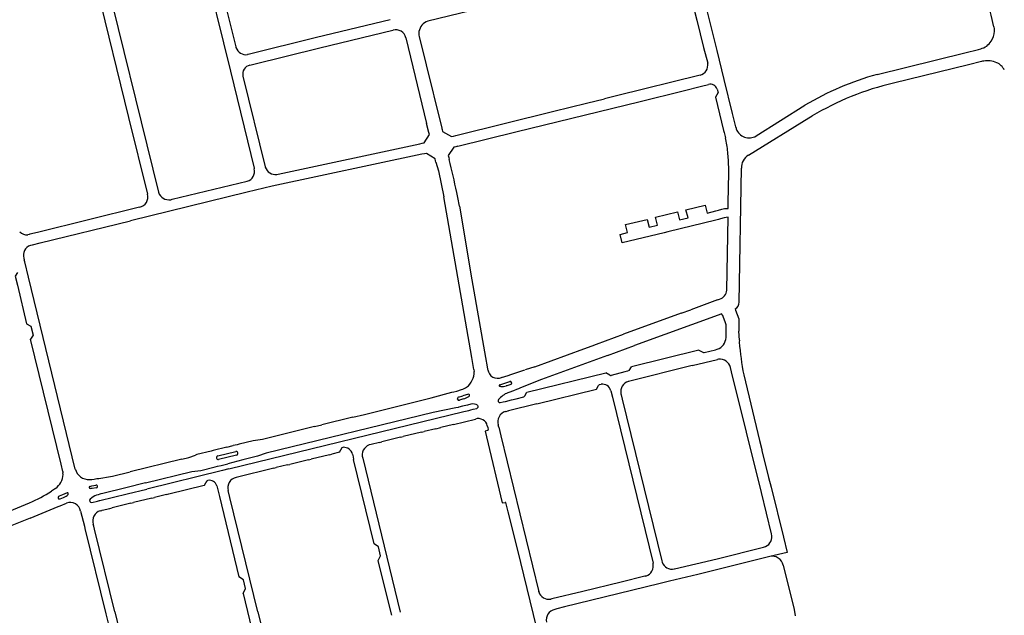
# Model space of a CAD drawing. Extents: x 148869 to 161638, y 453607 to 469810.
# Tile 997 of 1056: x 159144.27 to 159149.74, y 459856.59 to 459859.9. Entities that reach past the tile are written whole.
import ezdxf

# ---------------------------------------------------------------- set-up
doc = ezdxf.new("R2010")
doc.units = 0
doc.layers.add('LKI_V01_KANTRIJWEG', color=252, linetype='CONTINUOUS')

msp = doc.modelspace()

# ---------------------------------------------------------------- linework, layer by layer
at = {"layer": 'LKI_V01_KANTRIJWEG'}
for p, q in [((159145.3431, 459860.2631), (159145.4697, 459859.7467)), ((159145.3431, 459860.2631), (159145.4697, 459859.7467)), ((159148.0165, 459859.9438), (159148.0289, 459859.8943)), ((159148.0165, 459859.9438), (159148.0289, 459859.8943)), ((159146.3412, 459859.8392), (159146.3432, 459859.8397)), ((159146.3412, 459859.8392), (159146.3432, 459859.8397)), ((159149.6784, 459859.8571), (159149.6804, 459859.846)), ((159149.6784, 459859.8571), (159149.6804, 459859.846)), ((159149.6804, 459859.846), (159149.6806, 459859.8332)), ((159149.6804, 459859.846), (159149.6806, 459859.8332)), ((159146.4141, 459859.7965), (159146.5293, 459859.3206)), ((159146.4141, 459859.7965), (159146.5293, 459859.3206)), ((159146.4879, 459859.8031), (159146.5657, 459859.4883)), ((159146.4879, 459859.8031), (159146.5657, 459859.4883)), ((159145.4697, 459859.7467), (159145.4709, 459859.7419)), ((159145.4697, 459859.7467), (159145.4709, 459859.7419)), ((159145.5396, 459859.7044), (159145.5348, 459859.7032)), ((159145.5396, 459859.7044), (159145.5348, 459859.7032)), ((159149.5934, 459859.7324), (159149.605, 459859.7356)), ((159149.5934, 459859.7324), (159149.605, 459859.7356)), ((159145.5475, 459859.6449), (159145.5625, 459859.6485)), ((159145.5475, 459859.6449), (159145.5625, 459859.6485)), ((159145.5099, 459859.583), (159145.6335, 459859.08)), ((159145.5099, 459859.583), (159145.6335, 459859.08)), ((159148.0477, 459859.5883), (159147.5836, 459859.4741)), ((159148.0477, 459859.5883), (159147.5836, 459859.4741)), ((159148.0547, 459859.5272), (159148.0936, 459859.5378)), ((159148.0547, 459859.5272), (159148.0936, 459859.5378)), ((159146.5657, 459859.4883), (159146.5694, 459859.4735)), ((159146.5657, 459859.4883), (159146.5694, 459859.4735)), ((159148.1478, 459859.4921), (159148.1337, 459859.4676)), ((159148.1478, 459859.4921), (159148.1337, 459859.4676)), ((159148.1422, 459859.5116), (159148.1478, 459859.4921)), ((159148.1422, 459859.5116), (159148.1478, 459859.4921)), ((159146.5694, 459859.4735), (159146.6137, 459859.2941)), ((159146.5694, 459859.4735), (159146.6137, 459859.2941)), ((159147.5836, 459859.4741), (159147.5171, 459859.4576)), ((159147.5836, 459859.4741), (159147.5171, 459859.4576)), ((159148.1337, 459859.4676), (159148.1782, 459859.2819)), ((159148.1337, 459859.4676), (159148.1782, 459859.2819)), ((159148.3579, 459859.2514), (159148.6292, 459859.4216)), ((159148.3579, 459859.2514), (159148.6292, 459859.4216)), ((159146.5423, 459859.2704), (159146.5293, 459859.3206)), ((159146.5423, 459859.2704), (159146.5293, 459859.3206)), ((159146.5452, 459859.2592), (159146.5423, 459859.2704)), ((159146.5452, 459859.2592), (159146.5423, 459859.2704)), ((159146.6137, 459859.2941), (159146.6142, 459859.2922)), ((159146.6137, 459859.2941), (159146.6142, 459859.2922)), ((159146.6142, 459859.2922), (159146.6153, 459859.288)), ((159146.6142, 459859.2922), (159146.6153, 459859.288)), ((159146.6153, 459859.288), (159146.618, 459859.277)), ((159146.6153, 459859.288), (159146.618, 459859.277)), ((159146.618, 459859.277), (159146.6671, 459859.248)), ((159146.618, 459859.277), (159146.6671, 459859.248)), ((159148.1782, 459859.2819), (159148.181, 459859.2702)), ((159148.1782, 459859.2819), (159148.181, 459859.2702)), ((159148.181, 459859.2702), (159148.1878, 459859.2419)), ((159148.181, 459859.2702), (159148.1878, 459859.2419)), ((159148.2455, 459859.3), (159148.245, 459859.302)), ((159148.2455, 459859.3), (159148.245, 459859.302)), ((159145.7046, 459859.0398), (159146.4923, 459859.2082)), ((159145.7046, 459859.0398), (159146.4923, 459859.2082)), ((159146.4923, 459859.2082), (159146.5052, 459859.2115)), ((159146.4923, 459859.2082), (159146.5052, 459859.2115)), ((159146.5052, 459859.2115), (159146.5157, 459859.2142)), ((159146.5052, 459859.2115), (159146.5157, 459859.2142)), ((159146.5157, 459859.2142), (159146.5452, 459859.2592)), ((159146.5157, 459859.2142), (159146.5452, 459859.2592)), ((159146.6671, 459859.248), (159146.6778, 459859.2506)), ((159146.6671, 459859.248), (159146.6778, 459859.2506)), ((159146.6778, 459859.2506), (159146.6908, 459859.2538)), ((159146.6778, 459859.2506), (159146.6908, 459859.2538)), ((159146.5176, 459859.1528), (159146.5027, 459859.1497)), ((159146.5176, 459859.1528), (159146.5027, 459859.1497)), ((159146.5284, 459859.155), (159146.5176, 459859.1528)), ((159146.5284, 459859.155), (159146.5176, 459859.1528)), ((159146.5765, 459859.1243), (159146.5284, 459859.155)), ((159146.5765, 459859.1243), (159146.5284, 459859.155)), ((159146.6813, 459859.1893), (159146.6498, 459859.1425)), ((159146.6813, 459859.1893), (159146.6498, 459859.1425)), ((159146.6911, 459859.1919), (159146.6813, 459859.1893)), ((159146.6911, 459859.1919), (159146.6813, 459859.1893)), ((159146.702, 459859.1947), (159146.6911, 459859.1919)), ((159146.702, 459859.1947), (159146.6911, 459859.1919)), ((159148.2016, 459859.1566), (159148.2015, 459859.162)), ((159148.2016, 459859.1566), (159148.2015, 459859.162)), ((159146.5792, 459859.1137), (159146.5765, 459859.1243)), ((159146.5792, 459859.1137), (159146.5765, 459859.1243)), ((159146.5813, 459859.1053), (159146.5792, 459859.1137)), ((159146.5813, 459859.1053), (159146.5792, 459859.1137)), ((159146.6498, 459859.1425), (159146.6518, 459859.1321)), ((159146.6498, 459859.1425), (159146.6518, 459859.1321)), ((159146.6518, 459859.1321), (159146.654, 459859.1209)), ((159146.6518, 459859.1321), (159146.654, 459859.1209)), ((159145.5714, 459859.0726), (159145.5723, 459859.069)), ((159145.5714, 459859.0726), (159145.5723, 459859.069)), ((159145.6335, 459859.08), (159145.6339, 459859.0784)), ((159145.6335, 459859.08), (159145.6339, 459859.0784)), ((159148.2642, 459858.3285), (159148.2766, 459859.0722)), ((159148.2642, 459858.3285), (159148.2766, 459859.0722)), ((159145.1174, 459858.8998), (159145.5332, 459859.0005)), ((159145.1174, 459858.8998), (159145.5332, 459859.0005)), ((159145.6978, 459859.0383), (159145.7046, 459859.0398)), ((159145.6978, 459859.0383), (159145.7046, 459859.0398)), ((159148.2036, 459858.8483), (159148.2058, 459858.9947)), ((159148.2036, 459858.8483), (159148.2058, 459858.9947)), ((159145.1089, 459858.8977), (159145.1174, 459858.8998)), ((159145.1089, 459858.8977), (159145.1174, 459858.8998)), ((159146.711, 459858.8617), (159146.7807, 459858.4534)), ((159146.711, 459858.8617), (159146.7807, 459858.4534)), ((159148.086, 459858.8231), (159148.1349, 459858.8358)), ((159148.086, 459858.8231), (159148.1349, 459858.8358)), ((159148.1349, 459858.8358), (159148.1491, 459858.8395)), ((159148.1349, 459858.8358), (159148.1491, 459858.8395)), ((159148.134, 459858.7846), (159147.8675, 459858.7194)), ((159148.134, 459858.7846), (159147.8675, 459858.7194)), ((159147.9325, 459858.7861), (159147.9803, 459858.7976)), ((159147.9325, 459858.7861), (159147.9803, 459858.7976)), ((159148.1487, 459858.7882), (159148.134, 459858.7846)), ((159148.1487, 459858.7882), (159148.134, 459858.7846)), ((159148.2026, 459858.8014), (159148.1814, 459858.7968)), ((159148.2026, 459858.8014), (159148.1814, 459858.7968)), ((159148.1955, 459858.3955), (159148.2026, 459858.8014)), ((159148.1955, 459858.3955), (159148.2026, 459858.8014)), ((159147.8471, 459858.7144), (159147.6143, 459858.6574)), ((159147.8471, 459858.7144), (159147.6143, 459858.6574)), ((159147.7645, 459858.7449), (159147.8116, 459858.7568)), ((159147.7645, 459858.7449), (159147.8116, 459858.7568)), ((159147.8675, 459858.7194), (159147.8471, 459858.7144)), ((159147.8675, 459858.7194), (159147.8471, 459858.7144)), ((159144.294, 459858.5726), (159144.296, 459858.5645)), ((159144.294, 459858.5726), (159144.296, 459858.5645)), ((159144.2984, 459858.5528), (159144.296, 459858.5645)), ((159144.2984, 459858.5528), (159144.296, 459858.5645)), ((159148.1439, 459858.341), (159147.9962, 459858.2869)), ((159148.1439, 459858.341), (159147.9962, 459858.2869)), ((159148.1439, 459858.341), (159148.1557, 459858.3451)), ((159148.1439, 459858.341), (159148.1557, 459858.3451)), ((159147.942, 459858.2678), (159147.9962, 459858.2869)), ((159147.942, 459858.2678), (159147.9962, 459858.2869)), ((159148.2416, 459858.2916), (159148.2445, 459858.2847)), ((159148.2416, 459858.2916), (159148.2445, 459858.2847)), ((159148.2445, 459858.2847), (159148.2615, 459858.2366)), ((159148.2445, 459858.2847), (159148.2615, 459858.2366)), ((159147.942, 459858.2678), (159147.622, 459858.1509)), ((159147.942, 459858.2678), (159147.622, 459858.1509)), ((159148.1679, 459858.2641), (159147.6827, 459858.0883)), ((159148.1679, 459858.2641), (159147.6827, 459858.0883)), ((159148.1872, 459858.2192), (159148.172, 459858.2578)), ((159148.1872, 459858.2192), (159148.172, 459858.2578)), ((159148.2615, 459858.2366), (159148.2627, 459858.2289)), ((159148.2615, 459858.2366), (159148.2627, 459858.2289)), ((159148.2627, 459858.2289), (159148.2622, 459858.1879)), ((159148.2627, 459858.2289), (159148.2622, 459858.1879)), ((159144.3091, 459858.2095), (159144.3329, 459858.1952)), ((159144.3091, 459858.2095), (159144.3329, 459858.1952)), ((159144.3329, 459858.1952), (159144.3448, 459858.1466)), ((159144.3329, 459858.1952), (159144.3448, 459858.1466)), ((159148.1913, 459858.1333), (159148.1921, 459858.177)), ((159148.1913, 459858.1333), (159148.1921, 459858.177)), ((159148.1921, 459858.189), (159148.1923, 459858.1971)), ((159148.1921, 459858.189), (159148.1923, 459858.1971)), ((159148.1921, 459858.177), (159148.1921, 459858.189)), ((159148.1921, 459858.177), (159148.1921, 459858.189)), ((159148.2629, 459858.1767), (159148.2633, 459858.1677)), ((159148.2629, 459858.1767), (159148.2633, 459858.1677)), ((159148.2652, 459858.1171), (159148.2633, 459858.1677)), ((159148.2652, 459858.1171), (159148.2633, 459858.1677)), ((159144.3448, 459858.1466), (159144.3304, 459858.1227)), ((159144.3448, 459858.1466), (159144.3304, 459858.1227)), ((159147.4719, 459858.0962), (159147.622, 459858.1509)), ((159147.4719, 459858.0962), (159147.622, 459858.1509)), ((159148.2652, 459858.1171), (159148.2651, 459858.1068)), ((159148.2652, 459858.1171), (159148.2651, 459858.1068)), ((159147.1295, 459857.9704), (159147.4018, 459858.0697)), ((159147.1295, 459857.9704), (159147.4018, 459858.0697)), ((159147.4018, 459858.0697), (159147.4491, 459858.0868)), ((159147.4018, 459858.0697), (159147.4491, 459858.0868)), ((159147.4491, 459858.0868), (159147.4723, 459858.0962)), ((159147.4491, 459858.0868), (159147.4723, 459858.0962)), ((159147.5327, 459858.0332), (159147.6827, 459858.0883)), ((159147.5327, 459858.0332), (159147.6827, 459858.0883)), ((159148.0411, 459858.0633), (159147.666, 459857.9701)), ((159148.0411, 459858.0633), (159147.666, 459857.9701)), ((159148.0411, 459858.0633), (159148.0626, 459858.051)), ((159148.0411, 459858.0633), (159148.0626, 459858.051)), ((159148.003, 459857.9765), (159148.1447, 459858.0112)), ((159148.003, 459857.9765), (159148.1447, 459858.0112)), ((159148.149, 459858.0123), (159148.1447, 459858.0112)), ((159148.149, 459858.0123), (159148.1447, 459858.0112)), ((159146.7913, 459857.9561), (159146.7929, 459857.9443)), ((159146.7913, 459857.9561), (159146.7929, 459857.9443)), ((159146.8662, 459857.9693), (159146.8682, 459857.9574)), ((159146.8662, 459857.9693), (159146.8682, 459857.9574)), ((159146.8682, 459857.9574), (159146.8687, 459857.9536)), ((159146.8682, 459857.9574), (159146.8687, 459857.9536)), ((159147.0075, 459857.9303), (159147.0747, 459857.9535)), ((159147.0075, 459857.9303), (159147.0747, 459857.9535)), ((159147.1295, 459857.9704), (159147.0763, 459857.9541)), ((159147.1295, 459857.9704), (159147.0763, 459857.9541)), ((159147.6531, 459857.9494), (159147.6449, 459857.9454)), ((159147.6531, 459857.9494), (159147.6449, 459857.9454)), ((159148.003, 459857.9765), (159147.6506, 459857.8891)), ((159148.003, 459857.9765), (159147.6506, 459857.8891)), ((159147.6531, 459857.9494), (159147.666, 459857.9701)), ((159147.6531, 459857.9494), (159147.666, 459857.9701)), ((159146.9471, 459857.911), (159146.9433, 459857.9096)), ((159146.9471, 459857.911), (159146.9433, 459857.9096)), ((159146.9454, 459857.9105), (159146.9816, 459857.9221)), ((159146.9454, 459857.9105), (159146.9816, 459857.9221)), ((159146.9816, 459857.9221), (159146.996, 459857.9267)), ((159146.9816, 459857.9221), (159146.996, 459857.9267)), ((159146.996, 459857.9267), (159147.0075, 459857.9303)), ((159146.996, 459857.9267), (159147.0075, 459857.9303)), ((159147.0863, 459857.8288), (159147.5244, 459857.936)), ((159147.0863, 459857.8288), (159147.5244, 459857.936)), ((159147.5455, 459857.9241), (159147.5244, 459857.936)), ((159147.5455, 459857.9241), (159147.5244, 459857.936)), ((159147.6297, 459857.9414), (159147.5533, 459857.9227)), ((159147.6297, 459857.9414), (159147.5533, 459857.9227)), ((159147.6449, 459857.9454), (159147.6297, 459857.9414)), ((159147.6449, 459857.9454), (159147.6297, 459857.9414)), ((159146.6962, 459857.8358), (159146.7227, 459857.8435)), ((159146.6962, 459857.8358), (159146.7227, 459857.8435)), ((159146.9421, 459857.8602), (159146.936, 459857.861)), ((159146.9421, 459857.8602), (159146.936, 459857.861)), ((159146.9742, 459857.8644), (159146.9712, 459857.8636)), ((159146.9742, 459857.8644), (159146.9712, 459857.8636)), ((159146.9971, 459857.8711), (159146.9742, 459857.8644)), ((159146.9971, 459857.8711), (159146.9742, 459857.8644)), ((159147.0017, 459857.8805), (159147.0006, 459857.8835)), ((159147.0017, 459857.8805), (159147.0006, 459857.8835)), ((159147.0281, 459857.8437), (159147.0111, 459857.8371)), ((159147.0281, 459857.8437), (159147.0111, 459857.8371)), ((159147.0391, 459857.8482), (159147.0281, 459857.8437)), ((159147.0391, 459857.8482), (159147.0281, 459857.8437)), ((159147.4899, 459857.8711), (159147.4978, 459857.8735)), ((159147.4899, 459857.8711), (159147.4978, 459857.8735)), ((159147.6498, 459857.8886), (159147.6477, 459857.8881)), ((159147.6498, 459857.8886), (159147.6477, 459857.8881)), ((159146.6694, 459857.8286), (159146.681, 459857.8318)), ((159146.6694, 459857.8286), (159146.681, 459857.8318)), ((159146.681, 459857.8318), (159146.6962, 459857.8358)), ((159146.681, 459857.8318), (159146.6962, 459857.8358)), ((159146.7016, 459857.7898), (159146.7008, 459857.793)), ((159146.7016, 459857.7898), (159146.7008, 459857.793)), ((159146.7068, 459857.802), (159146.7296, 459857.8084)), ((159146.7068, 459857.802), (159146.7296, 459857.8084)), ((159146.7336, 459857.7915), (159146.711, 459857.7849)), ((159146.7336, 459857.7915), (159146.711, 459857.7849)), ((159146.7619, 459857.8177), (159146.7296, 459857.8084)), ((159146.7619, 459857.8177), (159146.7296, 459857.8084)), ((159146.7628, 459857.8059), (159146.7671, 459857.8095)), ((159146.7628, 459857.8059), (159146.7671, 459857.8095)), ((159146.9664, 459857.7782), (159146.9999, 459857.7866)), ((159146.9664, 459857.7782), (159146.9999, 459857.7866)), ((159146.9858, 459857.8282), (159146.9808, 459857.8261)), ((159146.9858, 459857.8282), (159146.9808, 459857.8261)), ((159147.0111, 459857.8371), (159146.9858, 459857.8282)), ((159147.0111, 459857.8371), (159146.9858, 459857.8282)), ((159146.9999, 459857.7866), (159147.0262, 459857.7929)), ((159146.9999, 459857.7866), (159147.0262, 459857.7929)), ((159147.0262, 459857.7929), (159147.0688, 459857.8032)), ((159147.0262, 459857.7929), (159147.0688, 459857.8032)), ((159147.0688, 459857.8032), (159147.0748, 459857.8085)), ((159147.0688, 459857.8032), (159147.0748, 459857.8085)), ((159147.0748, 459857.8085), (159147.0863, 459857.8288)), ((159147.0748, 459857.8085), (159147.0863, 459857.8288)), ((159146.7042, 459857.7451), (159146.6923, 459857.743)), ((159146.7042, 459857.7451), (159146.6923, 459857.743)), ((159146.7557, 459857.7576), (159146.7294, 459857.7513)), ((159146.7557, 459857.7576), (159146.7294, 459857.7513)), ((159146.775, 459857.7623), (159146.7557, 459857.7576)), ((159146.775, 459857.7623), (159146.7557, 459857.7576)), ((159146.7629, 459857.7283), (159146.7754, 459857.7313)), ((159146.7629, 459857.7283), (159146.7754, 459857.7313)), ((159146.7754, 459857.7313), (159146.7869, 459857.7343)), ((159146.7754, 459857.7313), (159146.7869, 459857.7343)), ((159146.7869, 459857.7343), (159146.8073, 459857.7392)), ((159146.7869, 459857.7343), (159146.8073, 459857.7392)), ((159146.8134, 459857.7434), (159146.8151, 459857.7463)), ((159146.8134, 459857.7434), (159146.8151, 459857.7463)), ((159146.9382, 459857.7717), (159146.9544, 459857.7754)), ((159146.9382, 459857.7717), (159146.9544, 459857.7754)), ((159146.9544, 459857.7754), (159146.9664, 459857.7782)), ((159146.9544, 459857.7754), (159146.9664, 459857.7782)), ((159147.1409, 459857.7645), (159146.9845, 459857.7261)), ((159147.1409, 459857.7645), (159146.9845, 459857.7261)), ((159145.4319, 459857.4032), (159146.7364, 459857.7224)), ((159145.4319, 459857.4032), (159146.7364, 459857.7224)), ((159146.1192, 459857.69), (159145.9481, 459857.6484)), ((159146.1192, 459857.69), (159145.9481, 459857.6484)), ((159146.1192, 459857.69), (159146.1851, 459857.7062)), ((159146.1192, 459857.69), (159146.1851, 459857.7062)), ((159146.6791, 459857.6508), (159146.8003, 459857.6804)), ((159146.6791, 459857.6508), (159146.8003, 459857.6804)), ((159146.7364, 459857.7224), (159146.7629, 459857.7283)), ((159146.7364, 459857.7224), (159146.7629, 459857.7283)), ((159146.9794, 459857.725), (159146.9845, 459857.7261)), ((159146.9794, 459857.725), (159146.9845, 459857.7261)), ((159145.9064, 459857.638), (159145.9481, 459857.6484)), ((159145.9064, 459857.638), (159145.9481, 459857.6484)), ((159146.5813, 459857.6267), (159146.5153, 459857.6111)), ((159146.5813, 459857.6267), (159146.5153, 459857.6111)), ((159146.5813, 459857.6267), (159146.6089, 459857.6338)), ((159146.5813, 459857.6267), (159146.6089, 459857.6338)), ((159146.6791, 459857.6508), (159146.6089, 459857.6338)), ((159146.6791, 459857.6508), (159146.6089, 459857.6338)), ((159146.8663, 459857.6429), (159146.8685, 459857.6329)), ((159146.8663, 459857.6429), (159146.8685, 459857.6329)), ((159146.8685, 459857.6329), (159146.8711, 459857.623)), ((159146.8685, 459857.6329), (159146.8711, 459857.623)), ((159146.9301, 459857.6351), (159146.9272, 459857.6471)), ((159146.9301, 459857.6351), (159146.9272, 459857.6471)), ((159146.3849, 459857.579), (159146.2817, 459857.5537)), ((159146.3849, 459857.579), (159146.2817, 459857.5537)), ((159146.3849, 459857.579), (159146.3985, 459857.5826)), ((159146.3849, 459857.579), (159146.3985, 459857.5826)), ((159146.5015, 459857.6079), (159146.3985, 459857.5826)), ((159146.5015, 459857.6079), (159146.3985, 459857.5826)), ((159146.5015, 459857.6079), (159146.5153, 459857.6111)), ((159146.5015, 459857.6079), (159146.5153, 459857.6111)), ((159145.4206, 459857.524), (159145.3442, 459857.5051)), ((159145.4206, 459857.524), (159145.3442, 459857.5051)), ((159145.4206, 459857.524), (159145.4555, 459857.5326)), ((159145.4206, 459857.524), (159145.4555, 459857.5326)), ((159145.4775, 459857.5377), (159145.4555, 459857.5326)), ((159145.4775, 459857.5377), (159145.4555, 459857.5326)), ((159145.4889, 459857.5406), (159145.4775, 459857.5377)), ((159145.4889, 459857.5406), (159145.4775, 459857.5377)), ((159146.2216, 459857.5389), (159146.2107, 459857.5361)), ((159146.2216, 459857.5389), (159146.2107, 459857.5361)), ((159146.2682, 459857.5503), (159146.2216, 459857.5389)), ((159146.2682, 459857.5503), (159146.2216, 459857.5389)), ((159146.2682, 459857.5503), (159146.2817, 459857.5537)), ((159146.2682, 459857.5503), (159146.2817, 459857.5537)), ((159148.3892, 459857.512), (159148.3907, 459857.5059)), ((159148.3892, 459857.512), (159148.3907, 459857.5059)), ((159145.3442, 459857.5051), (159145.3327, 459857.5022)), ((159145.3442, 459857.5051), (159145.3327, 459857.5022)), ((159145.3712, 459857.4755), (159145.4698, 459857.4997)), ((159145.3712, 459857.4755), (159145.4698, 459857.4997)), ((159145.4744, 459857.4802), (159145.3746, 459857.4555)), ((159145.4744, 459857.4802), (159145.3746, 459857.4555)), ((159145.874, 459857.4542), (159145.8878, 459857.4574)), ((159145.874, 459857.4542), (159145.8878, 459857.4574)), ((159145.9903, 459857.4824), (159145.8878, 459857.4574)), ((159145.9903, 459857.4824), (159145.8878, 459857.4574)), ((159145.9903, 459857.4824), (159146.0041, 459857.4857)), ((159145.9903, 459857.4824), (159146.0041, 459857.4857)), ((159146.0456, 459857.4963), (159146.0041, 459857.4857)), ((159146.0456, 459857.4963), (159146.0041, 459857.4857)), ((159148.3907, 459857.5059), (159148.4278, 459857.356)), ((159148.3907, 459857.5059), (159148.4278, 459857.356)), ((159145.1699, 459857.4568), (159144.8837, 459857.3868)), ((159145.1699, 459857.4568), (159144.8837, 459857.3868)), ((159145.3562, 459857.4151), (159145.3678, 459857.4178)), ((159145.3562, 459857.4151), (159145.3678, 459857.4178)), ((159145.3678, 459857.4178), (159145.3893, 459857.4232)), ((159145.3678, 459857.4178), (159145.3893, 459857.4232)), ((159145.3893, 459857.4232), (159145.4253, 459857.432)), ((159145.3893, 459857.4232), (159145.4253, 459857.432)), ((159145.4319, 459857.4032), (159145.3959, 459857.3946)), ((159145.4319, 459857.4032), (159145.3959, 459857.3946)), ((159145.6806, 459857.4072), (159145.4717, 459857.3556)), ((159145.6806, 459857.4072), (159145.4717, 459857.3556)), ((159145.6806, 459857.4072), (159145.6942, 459857.4103)), ((159145.6806, 459857.4072), (159145.6942, 459857.4103)), ((159145.7573, 459857.4257), (159145.6942, 459857.4103)), ((159145.7573, 459857.4257), (159145.6942, 459857.4103)), ((159145.7573, 459857.4257), (159145.771, 459857.4287)), ((159145.7573, 459857.4257), (159145.771, 459857.4287)), ((159145.874, 459857.4542), (159145.771, 459857.4287)), ((159145.874, 459857.4542), (159145.771, 459857.4287)), ((159146.2388, 459856.9877), (159146.1243, 459857.4554)), ((159146.2388, 459856.9877), (159146.1243, 459857.4554)), ((159144.5098, 459857.3893), (159144.5108, 459857.3824)), ((159144.5098, 459857.3893), (159144.5108, 459857.3824)), ((159144.5113, 459857.3719), (159144.5108, 459857.3824)), ((159144.5113, 459857.3719), (159144.5108, 459857.3824)), ((159144.5801, 459857.3994), (159144.5836, 459857.39)), ((159144.5801, 459857.3994), (159144.5836, 459857.39)), ((159144.6844, 459857.3469), (159144.6981, 459857.3492)), ((159144.6844, 459857.3469), (159144.6981, 459857.3492)), ((159144.6981, 459857.3492), (159144.7101, 459857.3508)), ((159144.6981, 459857.3492), (159144.7101, 459857.3508)), ((159144.7101, 459857.3508), (159144.7747, 459857.3613)), ((159144.7101, 459857.3508), (159144.7747, 459857.3613)), ((159145.3959, 459857.3946), (159144.9766, 459857.2916)), ((159145.3959, 459857.3946), (159144.9766, 459857.2916)), ((159144.4701, 459857.295), (159144.4634, 459857.2905)), ((159144.4701, 459857.295), (159144.4634, 459857.2905)), ((159144.6594, 459857.3058), (159144.6706, 459857.3087)), ((159144.6594, 459857.3058), (159144.6706, 459857.3087)), ((159144.6737, 459857.2941), (159144.6631, 459857.294)), ((159144.6737, 459857.2941), (159144.6631, 459857.294)), ((159144.6706, 459857.3087), (159144.694, 459857.3139)), ((159144.6706, 459857.3087), (159144.694, 459857.3139)), ((159144.6709, 459857.3452), (159144.6844, 459857.3469)), ((159144.6709, 459857.3452), (159144.6844, 459857.3469)), ((159144.6973, 459857.2992), (159144.6737, 459857.2941)), ((159144.6973, 459857.2992), (159144.6737, 459857.2941)), ((159144.8589, 459857.2985), (159144.7317, 459857.2675)), ((159144.8589, 459857.2985), (159144.7317, 459857.2675)), ((159144.9684, 459857.3257), (159144.8589, 459857.2985)), ((159144.9684, 459857.3257), (159144.8589, 459857.2985)), ((159145.0984, 459857.2645), (159145.2949, 459857.3127)), ((159145.0984, 459857.2645), (159145.2949, 459857.3127)), ((159144.4578, 459857.2867), (159144.4473, 459857.2801)), ((159144.4578, 459857.2867), (159144.4473, 459857.2801)), ((159144.4634, 459857.2905), (159144.4578, 459857.2867)), ((159144.4634, 459857.2905), (159144.4578, 459857.2867)), ((159144.5086, 459857.2592), (159144.4899, 459857.2512)), ((159144.5086, 459857.2592), (159144.4899, 459857.2512)), ((159144.4949, 459857.2374), (159144.5142, 459857.2448)), ((159144.4949, 459857.2374), (159144.5142, 459857.2448)), ((159144.5336, 459857.2701), (159144.5086, 459857.2592)), ((159144.5336, 459857.2701), (159144.5086, 459857.2592)), ((159144.6711, 459857.2422), (159144.6618, 459857.2348)), ((159144.6711, 459857.2422), (159144.6618, 459857.2348)), ((159144.7152, 459857.2278), (159144.8671, 459857.2649)), ((159144.7152, 459857.2278), (159144.8671, 459857.2649)), ((159144.7317, 459857.2675), (159144.7203, 459857.2642)), ((159144.7317, 459857.2675), (159144.7203, 459857.2642)), ((159144.8671, 459857.2649), (159144.9766, 459857.2916)), ((159144.8671, 459857.2649), (159144.9766, 459857.2916)), ((159145.0046, 459857.2415), (159144.9019, 459857.2161)), ((159145.0046, 459857.2415), (159144.9019, 459857.2161)), ((159145.0046, 459857.2415), (159145.0182, 459857.2448)), ((159145.0046, 459857.2415), (159145.0182, 459857.2448)), ((159145.0847, 459857.2612), (159145.0182, 459857.2448)), ((159145.0847, 459857.2612), (159145.0182, 459857.2448)), ((159145.0847, 459857.2612), (159145.0984, 459857.2645)), ((159145.0847, 459857.2612), (159145.0984, 459857.2645)), ((159148.4433, 459857.0425), (159148.3874, 459857.2724)), ((159148.4433, 459857.0425), (159148.3874, 459857.2724)), ((159144.3294, 459857.1308), (159144.4833, 459857.1943)), ((159144.3294, 459857.1308), (159144.4833, 459857.1943)), ((159144.4833, 459857.1943), (159144.4944, 459857.1986)), ((159144.4833, 459857.1943), (159144.4944, 459857.1986)), ((159144.4944, 459857.1986), (159144.53, 459857.2134)), ((159144.4944, 459857.1986), (159144.53, 459857.2134)), ((159144.6703, 459857.2172), (159144.7034, 459857.2252)), ((159144.6703, 459857.2172), (159144.7034, 459857.2252)), ((159144.7034, 459857.2252), (159144.7134, 459857.2274)), ((159144.7034, 459857.2252), (159144.7134, 459857.2274)), ((159144.7134, 459857.2274), (159144.7152, 459857.2278)), ((159144.7134, 459857.2274), (159144.7152, 459857.2278)), ((159144.729, 459857.1739), (159144.7715, 459857.1845)), ((159144.729, 459857.1739), (159144.7715, 459857.1845)), ((159144.7715, 459857.1845), (159144.7848, 459857.1873)), ((159144.7715, 459857.1845), (159144.7848, 459857.1873)), ((159144.8883, 459857.2131), (159144.7848, 459857.1873)), ((159144.8883, 459857.2131), (159144.7848, 459857.1873)), ((159144.8883, 459857.2131), (159144.9019, 459857.2161)), ((159144.8883, 459857.2131), (159144.9019, 459857.2161)), ((159146.9484, 459857.2144), (159146.9646, 459857.2175)), ((159146.9484, 459857.2144), (159146.9646, 459857.2175)), ((159144.3294, 459857.1308), (159144.2187, 459857.0847)), ((159144.3294, 459857.1308), (159144.2187, 459857.0847)), ((159144.609, 459857.1691), (159144.63, 459857.0848)), ((159144.609, 459857.1691), (159144.63, 459857.0848)), ((159144.7172, 459857.1707), (159144.7263, 459857.1731)), ((159144.7172, 459857.1707), (159144.7263, 459857.1731)), ((159144.7263, 459857.1731), (159144.729, 459857.1739)), ((159144.7263, 459857.1731), (159144.729, 459857.1739)), ((159144.63, 459857.0848), (159144.6328, 459857.073)), ((159144.63, 459857.0848), (159144.6328, 459857.073)), ((159144.6814, 459857.085), (159144.6787, 459857.0968)), ((159144.6814, 459857.085), (159144.6787, 459857.0968)), ((159144.6328, 459857.073), (159144.7497, 459856.5983)), ((159144.6328, 459857.073), (159144.7497, 459856.5983)), ((159146.2615, 459856.97), (159146.2388, 459856.9877)), ((159146.2615, 459856.97), (159146.2388, 459856.9877)), ((159146.2734, 459856.9215), (159146.2615, 459856.97)), ((159146.2734, 459856.9215), (159146.2615, 459856.97)), ((159148.3995, 459856.9693), (159148.4105, 459856.972)), ((159148.3995, 459856.9693), (159148.4105, 459856.972)), ((159146.2613, 459856.8956), (159146.2734, 459856.9215)), ((159146.2613, 459856.8956), (159146.2734, 459856.9215)), ((159148.5304, 459856.9399), (159148.4336, 459856.917)), ((159148.5304, 459856.9399), (159148.4336, 459856.917)), ((159146.3124, 459856.6866), (159146.2613, 459856.8956)), ((159146.3124, 459856.6866), (159146.2613, 459856.8956)), ((159147.8346, 459856.8934), (159147.8365, 459856.8857)), ((159147.8346, 459856.8934), (159147.8365, 459856.8857)), ((159145.5128, 459856.7873), (159145.4879, 459856.8044)), ((159145.5128, 459856.7873), (159145.4879, 459856.8044)), ((159147.7457, 459856.8088), (159147.7402, 459856.8074)), ((159147.7457, 459856.8088), (159147.7402, 459856.8074)), ((159147.9041, 459856.8478), (159147.9061, 459856.8483)), ((159147.9041, 459856.8478), (159147.9061, 459856.8483)), ((159145.5247, 459856.7387), (159145.5128, 459856.7873)), ((159145.5247, 459856.7387), (159145.5128, 459856.7873)), ((159147.8176, 459856.7652), (159147.2946, 459856.6373)), ((159147.8176, 459856.7652), (159147.2946, 459856.6373)), ((159147.8772, 459856.7798), (159147.8176, 459856.7652)), ((159147.8772, 459856.7798), (159147.8176, 459856.7652)), ((159145.5104, 459856.712), (159145.5247, 459856.7387)), ((159145.5104, 459856.712), (159145.5247, 459856.7387)), ((159145.5104, 459856.712), (159145.6843, 459855.9969)), ((159145.5104, 459856.712), (159145.6843, 459855.9969)), ((159147.1527, 459856.7207), (159147.1515, 459856.7254)), ((159147.1527, 459856.7207), (159147.1515, 459856.7254)), ((159146.3354, 459856.5914), (159146.3124, 459856.6866)), ((159146.3354, 459856.5914), (159146.3124, 459856.6866)), ((159147.2241, 459856.6826), (159147.2182, 459856.6812)), ((159147.2241, 459856.6826), (159147.2182, 459856.6812)), ((159147.2946, 459856.6373), (159147.2522, 459856.6265)), ((159147.2946, 459856.6373), (159147.2522, 459856.6265)), ((159144.7497, 459856.5983), (159144.8454, 459856.2003)), ((159144.7497, 459856.5983), (159144.8454, 459856.2003)), ((159145.5925, 459856.6091), (159145.7383, 459856.0105)), ((159145.5925, 459856.6091), (159145.7383, 459856.0105)), ((159147.2522, 459856.6265), (159147.2406, 459856.6237)), ((159147.2522, 459856.6265), (159147.2406, 459856.6237))]:
    msp.add_line(p, q, dxfattribs=at)
for points in [[(159144.5228, 459860.7924), (159144.875, 459859.3534), (159144.9805, 459858.9284)], [(159144.5228, 459860.7924), (159144.875, 459859.3534), (159144.9805, 459858.9284)], [(159144.5828, 459860.8092), (159144.5925, 459860.7649), (159144.721, 459860.2401), (159145.0409, 459858.9391)], [(159144.5828, 459860.8092), (159144.5925, 459860.7649), (159144.721, 459860.2401), (159145.0409, 459858.9391)], [(159145.1449, 459860.8195), (159145.2838, 459860.2498), (159145.4403, 459859.612), (159145.5714, 459859.0726)], [(159145.1449, 459860.8195), (159145.2838, 459860.2498), (159145.4403, 459859.612), (159145.5714, 459859.0726)], [(159149.6784, 459859.8571), (159149.6627, 459859.9219), (159149.5488, 459860.3827)], [(159149.6784, 459859.8571), (159149.6627, 459859.9219), (159149.5488, 459860.3827)], [(159147.8878, 459860.218), (159147.8591, 459860.2105), (159147.6783, 459860.1673), (159147.139, 459860.0366), (159146.5364, 459859.8882)], [(159147.8878, 459860.218), (159147.8591, 459860.2105), (159147.6783, 459860.1673), (159147.139, 459860.0366), (159146.5364, 459859.8882)], [(159148.245, 459859.302), (159148.2272, 459859.377), (159148.1815, 459859.5659), (159148.1425, 459859.7252), (159148.0719, 459860.0094), (159148.0198, 459860.2252)], [(159148.245, 459859.302), (159148.2272, 459859.377), (159148.1815, 459859.5659), (159148.1425, 459859.7252), (159148.0719, 459860.0094), (159148.0198, 459860.2252)], [(159146.3275, 459859.897), (159145.9188, 459859.7981), (159145.5396, 459859.7044)], [(159146.3275, 459859.897), (159145.9188, 459859.7981), (159145.5396, 459859.7044)], [(159148.0289, 459859.8943), (159148.0669, 459859.7422), (159148.0895, 459859.6549)], [(159148.0289, 459859.8943), (159148.0669, 459859.7422), (159148.0895, 459859.6549)], [(159145.5625, 459859.6485), (159145.9374, 459859.7406), (159146.3412, 459859.8392)], [(159145.5625, 459859.6485), (159145.9374, 459859.7406), (159146.3412, 459859.8392)], [(159149.0296, 459859.5927), (159149.5175, 459859.7136), (159149.5934, 459859.7324)], [(159149.0296, 459859.5927), (159149.5175, 459859.7136), (159149.5934, 459859.7324)], [(159149.6099, 459859.6648), (159149.5373, 459859.6471), (159149.1214, 459859.5439)], [(159149.6099, 459859.6648), (159149.5373, 459859.6471), (159149.1214, 459859.5439)], [(159149.6215, 459859.667), (159149.6145, 459859.6662), (159149.6099, 459859.6648)], [(159149.6215, 459859.667), (159149.6145, 459859.6662), (159149.6099, 459859.6648)], [(159146.702, 459859.1947), (159147.0247, 459859.2736), (159147.7149, 459859.4435), (159147.9534, 459859.5015), (159148.0547, 459859.5272)], [(159146.702, 459859.1947), (159147.0247, 459859.2736), (159147.7149, 459859.4435), (159147.9534, 459859.5015), (159148.0547, 459859.5272)], [(159146.6908, 459859.2538), (159147.2352, 459859.3892), (159147.4177, 459859.4329), (159147.5171, 459859.4576)], [(159146.6908, 459859.2538), (159147.2352, 459859.3892), (159147.4177, 459859.4329), (159147.5171, 459859.4576)], [(159148.3156, 459859.1451), (159148.6504, 459859.3524), (159148.669, 459859.3635)], [(159148.3156, 459859.1451), (159148.6504, 459859.3524), (159148.669, 459859.3635)], [(159146.5027, 459859.1497), (159145.6728, 459858.9725), (159145.5329, 459858.9393), (159144.886, 459858.7799)], [(159146.5027, 459859.1497), (159145.6728, 459858.9725), (159145.5329, 459858.9393), (159144.886, 459858.7799)], [(159146.5813, 459859.1053), (159146.5945, 459859.0574), (159146.625, 459858.913)], [(159146.5813, 459859.1053), (159146.5945, 459859.0574), (159146.625, 459858.913)], [(159146.7913, 459857.9561), (159146.7802, 459858.0212), (159146.625, 459858.913)], [(159146.7913, 459857.9561), (159146.7802, 459858.0212), (159146.625, 459858.913)], [(159144.9364, 459858.8554), (159144.3698, 459858.7158), (159144.3278, 459858.7061)], [(159144.9364, 459858.8554), (159144.3698, 459858.7158), (159144.3278, 459858.7061)], [(159147.8116, 459858.7568), (159147.8005, 459858.8011), (159147.9213, 459858.8299), (159147.9325, 459858.7861)], [(159147.8116, 459858.7568), (159147.8005, 459858.8011), (159147.9213, 459858.8299), (159147.9325, 459858.7861)], [(159147.9803, 459858.7976), (159147.9691, 459858.8419), (159148.0753, 459858.867), (159148.086, 459858.8231)], [(159147.9803, 459858.7976), (159147.9691, 459858.8419), (159148.0753, 459858.867), (159148.086, 459858.8231)], [(159148.1491, 459858.8395), (159148.1686, 459858.845), (159148.182, 459858.8482), (159148.2036, 459858.8483)], [(159148.1491, 459858.8395), (159148.1686, 459858.845), (159148.182, 459858.8482), (159148.2036, 459858.8483)], [(159144.3416, 459858.6472), (159144.3842, 459858.6577), (159144.886, 459858.7799)], [(159144.3416, 459858.6472), (159144.3842, 459858.6577), (159144.886, 459858.7799)], [(159147.6438, 459858.7155), (159147.633, 459858.7592), (159147.753, 459858.7885), (159147.7645, 459858.7449)], [(159147.6438, 459858.7155), (159147.633, 459858.7592), (159147.753, 459858.7885), (159147.7645, 459858.7449)], [(159148.1814, 459858.7968), (159148.1611, 459858.7918), (159148.1487, 459858.7882)], [(159148.1814, 459858.7968), (159148.1611, 459858.7918), (159148.1487, 459858.7882)], [(159147.6143, 459858.6574), (159147.604, 459858.7053), (159147.6438, 459858.7155)], [(159147.6143, 459858.6574), (159147.604, 459858.7053), (159147.6438, 459858.7155)], [(159144.3278, 459858.7061), (159144.323, 459858.7049), (159144.3153, 459858.7035)], [(159144.3278, 459858.7061), (159144.323, 459858.7049), (159144.3153, 459858.7035)], [(159144.33, 459858.644), (159144.3312, 459858.6446), (159144.3416, 459858.6472)], [(159144.33, 459858.644), (159144.3312, 459858.6446), (159144.3416, 459858.6472)], [(159144.5801, 459857.3994), (159144.5795, 459857.4012), (159144.5623, 459857.4697), (159144.3195, 459858.4672), (159144.2984, 459858.5528)], [(159144.5801, 459857.3994), (159144.5795, 459857.4012), (159144.5623, 459857.4697), (159144.3195, 459858.4672), (159144.2984, 459858.5528)], [(159144.2579, 459858.4939), (159144.2453, 459858.474), (159144.2577, 459858.4229), (159144.3091, 459858.2095)], [(159144.2579, 459858.4939), (159144.2453, 459858.474), (159144.2577, 459858.4229), (159144.3091, 459858.2095)], [(159146.7807, 459858.4534), (159146.8564, 459858.0214), (159146.8662, 459857.9693)], [(159146.7807, 459858.4534), (159146.8564, 459858.0214), (159146.8662, 459857.9693)], [(159148.172, 459858.2578), (159148.1705, 459858.2571), (159148.1679, 459858.2641)], [(159148.172, 459858.2578), (159148.1705, 459858.2571), (159148.1679, 459858.2641)], [(159148.2622, 459858.1879), (159148.2621, 459858.1791), (159148.2629, 459858.1767)], [(159148.2622, 459858.1879), (159148.2621, 459858.1791), (159148.2629, 459858.1767)], [(159144.5098, 459857.3893), (159144.5002, 459857.4306), (159144.3304, 459858.1227)], [(159144.5098, 459857.3893), (159144.5002, 459857.4306), (159144.3304, 459858.1227)], [(159148.0702, 459858.0497), (159148.1331, 459858.0648), (159148.1429, 459858.0675)], [(159148.0702, 459858.0497), (159148.1331, 459858.0648), (159148.1429, 459858.0675)], [(159147.5327, 459858.0332), (159147.1665, 459857.9002), (159147.0504, 459857.8528), (159147.0391, 459857.8482)], [(159147.5327, 459858.0332), (159147.1665, 459857.9002), (159147.0504, 459857.8528), (159147.0391, 459857.8482)], [(159148.3874, 459857.2724), (159148.2223, 459857.9419), (159148.2168, 459857.9656)], [(159148.3874, 459857.2724), (159148.2223, 459857.9419), (159148.2168, 459857.9656)], [(159148.2897, 459857.9262), (159148.3769, 459857.5615), (159148.3892, 459857.512)], [(159148.2897, 459857.9262), (159148.3769, 459857.5615), (159148.3892, 459857.512)], [(159146.9353, 459857.8705), (159146.9683, 459857.8809), (159146.9911, 459857.8881)], [(159146.9353, 459857.8705), (159146.9683, 459857.8809), (159146.9911, 459857.8881)], [(159147.1409, 459857.7645), (159147.4716, 459857.8458), (159147.4839, 459857.8669)], [(159147.1409, 459857.7645), (159147.4716, 459857.8458), (159147.4839, 459857.8669)], [(159146.1851, 459857.7062), (159146.5551, 459857.797), (159146.6694, 459857.8286)], [(159146.1851, 459857.7062), (159146.5551, 459857.797), (159146.6694, 459857.8286)], [(159147.5516, 459857.8376), (159147.5606, 459857.8023), (159147.7861, 459856.8799)], [(159147.5516, 459857.8376), (159147.5606, 459857.8023), (159147.7861, 459856.8799)], [(159147.608, 459857.8202), (159147.6089, 459857.8154), (159147.6148, 459857.7914), (159147.8346, 459856.8934)], [(159147.608, 459857.8202), (159147.6089, 459857.8154), (159147.6148, 459857.7914), (159147.8346, 459856.8934)], [(159146.6923, 459857.743), (159146.5663, 459857.7173), (159145.6395, 459857.4906), (159145.5903, 459857.4732), (159145.51, 459857.4531), (159145.4253, 459857.432)], [(159146.6923, 459857.743), (159146.5663, 459857.7173), (159145.6395, 459857.4906), (159145.5903, 459857.4732), (159145.51, 459857.4531), (159145.4253, 459857.432)], [(159146.7294, 459857.7513), (159146.7087, 459857.7461), (159146.7042, 459857.7451)], [(159146.7294, 459857.7513), (159146.7087, 459857.7461), (159146.7042, 459857.7451)], [(159146.9678, 459857.7218), (159146.9706, 459857.7228), (159146.9794, 459857.725)], [(159146.9678, 459857.7218), (159146.9706, 459857.7228), (159146.9794, 459857.725)], [(159145.9064, 459857.638), (159145.6188, 459857.5674), (159145.5672, 459857.5601), (159145.4889, 459857.5406)], [(159145.9064, 459857.638), (159145.6188, 459857.5674), (159145.5672, 459857.5601), (159145.4889, 459857.5406)], [(159146.9301, 459857.6351), (159146.9419, 459857.5867), (159147.1527, 459856.7207)], [(159146.9301, 459857.6351), (159146.9419, 459857.5867), (159147.1527, 459856.7207)], [(159146.8672, 459857.6171), (159146.8535, 459857.6132), (159146.8613, 459857.5808), (159146.9484, 459857.2144)], [(159146.8672, 459857.6171), (159146.8535, 459857.6132), (159146.8613, 459857.5808), (159146.9484, 459857.2144)], [(159146.0456, 459857.4963), (159146.0615, 459857.5221), (159146.0659, 459857.5232)], [(159146.0456, 459857.4963), (159146.0615, 459857.5221), (159146.0659, 459857.5232)], [(159145.1699, 459857.4568), (159145.2091, 459857.4661), (159145.247, 459857.4799)], [(159145.1699, 459857.4568), (159145.2091, 459857.4661), (159145.247, 459857.4799)], [(159145.3327, 459857.5022), (159145.254, 459857.4828), (159145.247, 459857.4799)], [(159145.3327, 459857.5022), (159145.254, 459857.4828), (159145.247, 459857.4799)], [(159146.1183, 459857.4849), (159146.1215, 459857.4711), (159146.1243, 459857.4554)], [(159146.1183, 459857.4849), (159146.1215, 459857.4711), (159146.1243, 459857.4554)], [(159146.1748, 459857.4633), (159146.3681, 459856.6698), (159146.3834, 459856.6076)], [(159146.1748, 459857.4633), (159146.3681, 459856.6698), (159146.3834, 459856.6076)], [(159144.9684, 459857.3257), (159145.2263, 459857.3889), (159145.2767, 459857.3952), (159145.3562, 459857.4151)], [(159144.9684, 459857.3257), (159145.2263, 459857.3889), (159145.2767, 459857.3952), (159145.3562, 459857.4151)], [(159144.7747, 459857.3613), (159144.7855, 459857.3631), (159144.8837, 459857.3868)], [(159144.7747, 459857.3613), (159144.7855, 459857.3631), (159144.8837, 459857.3868)], [(159148.4278, 459857.356), (159148.4413, 459857.3014), (159148.5097, 459857.0239), (159148.5304, 459856.9399)], [(159148.4278, 459857.356), (159148.4413, 459857.3014), (159148.5097, 459857.0239), (159148.5304, 459856.9399)], [(159145.2949, 459857.3127), (159145.2956, 459857.3128), (159145.3112, 459857.3382), (159145.3155, 459857.3391)], [(159145.2949, 459857.3127), (159145.2956, 459857.3128), (159145.3112, 459857.3382), (159145.3155, 459857.3391)], [(159145.3645, 459857.3089), (159145.3792, 459857.25), (159145.4879, 459856.8044)], [(159145.3645, 459857.3089), (159145.3792, 459857.25), (159145.4879, 459856.8044)], [(159144.7203, 459857.2642), (159144.7146, 459857.263), (159144.7054, 459857.2603)], [(159144.7203, 459857.2642), (159144.7146, 459857.263), (159144.7054, 459857.2603)], [(159145.5925, 459856.6091), (159145.4372, 459857.2442), (159145.4271, 459857.283)], [(159145.5925, 459856.6091), (159145.4372, 459857.2442), (159145.4271, 459857.283)], [(159143.6188, 459856.9248), (159143.6423, 459856.9331), (159143.8039, 459856.9993), (159144.3254, 459857.2149)], [(159143.6188, 459856.9248), (159143.6423, 459856.9331), (159143.8039, 459856.9993), (159144.3254, 459857.2149)], [(159147.1773, 459856.3695), (159147.1231, 459856.5951), (159147.0341, 459856.9598), (159146.9822, 459857.1658), (159146.97, 459857.2162)], [(159147.1773, 459856.3695), (159147.1231, 459856.5951), (159147.0341, 459856.9598), (159146.9822, 459857.1658), (159146.97, 459857.2162)], [(159144.798, 459856.6105), (159144.6859, 459857.068), (159144.6814, 459857.085)], [(159144.798, 459856.6105), (159144.6859, 459857.068), (159144.6814, 459857.085)], [(159147.9061, 459856.8483), (159148.1416, 459856.9045), (159148.3995, 459856.9693)], [(159147.9061, 459856.8483), (159148.1416, 459856.9045), (159148.3995, 459856.9693)], [(159148.4336, 459856.917), (159148.0348, 459856.8181), (159147.8772, 459856.7798)], [(159148.4336, 459856.917), (159148.0348, 459856.8181), (159147.8772, 459856.7798)], [(159148.5094, 459856.8688), (159148.5702, 459856.6233), (159148.5756, 459856.5869)], [(159148.5094, 459856.8688), (159148.5702, 459856.6233), (159148.5756, 459856.5869)], [(159147.7402, 459856.8074), (159147.6092, 459856.7749), (159147.3957, 459856.7234), (159147.2241, 459856.6826)], [(159147.7402, 459856.8074), (159147.6092, 459856.7749), (159147.3957, 459856.7234), (159147.2241, 459856.6826)], [(159144.798, 459856.6105), (159144.8397, 459856.4408), (159144.8958, 459856.21)], [(159144.798, 459856.6105), (159144.8397, 459856.4408), (159144.8958, 459856.21)]]:
    msp.add_lwpolyline(points, dxfattribs=at)
for centre, radius, start, end in [((159146.5569, 459859.8201), 0.0711, 106.836, 170.6702), ((159146.5569, 459859.8201), 0.0711, 106.836, 170.6702), ((159146.3571, 459859.7826), 0.0587, 13.6894, 103.621), ((159146.3571, 459859.7826), 0.0587, 13.6894, 103.621), ((159146.5569, 459859.82), 0.071, 170.5663, 193.7664), ((159146.5569, 459859.82), 0.071, 170.5663, 193.7664), ((159149.5701, 459859.8371), 0.1106, 327.3478, 357.9547), ((159149.5701, 459859.8371), 0.1106, 327.3478, 357.9547), ((159149.582, 459859.829), 0.0962, 283.8345, 327.6084), ((159149.582, 459859.829), 0.0962, 283.8345, 327.6084), ((159145.5271, 459859.7626), 0.0599, 200.2508, 277.3374), ((159145.5271, 459859.7626), 0.0599, 200.2508, 277.3374), ((159145.5596, 459859.5952), 0.0511, 103.6228, 193.8256), ((159145.5596, 459859.5952), 0.0511, 103.6228, 193.8256), ((159148.0307, 459859.6455), 0.0596, 286.5716, 9.0917), ((159148.0307, 459859.6455), 0.0596, 286.5716, 9.0917), ((159149.6439, 459859.5485), 0.1206, 65.49, 100.6966), ((159149.6439, 459859.5485), 0.1206, 65.49, 100.6966), ((159149.6593, 459859.58), 0.0856, 26.2572, 66.1185), ((159149.6593, 459859.58), 0.0856, 26.2572, 66.1185), ((159149.4525, 459858.0489), 1.6007, 105.3191, 120.954), ((159149.4525, 459858.0489), 1.6007, 105.3191, 120.954), ((159148.1041, 459859.4992), 0.04, 18.015, 105.2148), ((159148.1041, 459859.4992), 0.04, 18.015, 105.2148), ((159149.4365, 459858.1101), 1.468, 102.3949, 112.0252), ((159149.4365, 459858.1101), 1.468, 102.3949, 112.0252), ((159149.7734, 459857.4063), 2.2474, 113.2604, 119.4357), ((159149.7734, 459857.4063), 2.2474, 113.2604, 119.4357), ((159148.319, 459859.3169), 0.0755, 192.9135, 200.5179), ((159148.319, 459859.3169), 0.0755, 192.9135, 200.5179), ((159148.3196, 459859.317), 0.076, 200.4695, 300.2838), ((159148.3196, 459859.317), 0.076, 200.4695, 300.2838), ((159147.4796, 459859.0787), 0.7267, 6.5836, 12.9779), ((159147.4796, 459859.0787), 0.7267, 6.5836, 12.9779), ((159147.0948, 459859.0465), 1.1122, 357.3327, 5.6822), ((159147.0948, 459859.0465), 1.1122, 357.3327, 5.6822), ((159143.8028, 459858.3615), 2.9506, 11.2787, 14.9138), ((159143.8028, 459858.3615), 2.9506, 11.2787, 14.9138), ((159148.357, 459859.076), 0.0806, 120.9612, 182.7104), ((159148.357, 459859.076), 0.0806, 120.9612, 182.7104), ((159145.5173, 459859.055), 0.0568, 286.2573, 14.2835), ((159145.5173, 459859.055), 0.0568, 286.2573, 14.2835), ((159145.6898, 459859.0966), 0.0588, 198.0528, 277.7978), ((159145.6898, 459859.0966), 0.0588, 198.0528, 277.7978), ((159145.0993, 459858.9584), 0.0615, 198.3734, 279.0275), ((159145.0993, 459858.9584), 0.0615, 198.3734, 279.0275), ((159144.2485, 459858.4356), 2.4991, 9.8185, 11.6116), ((159144.2485, 459858.4356), 2.4991, 9.8185, 11.6116), ((159144.9221, 459858.9139), 0.0602, 283.7309, 13.9315), ((159144.9221, 459858.9139), 0.0602, 283.7309, 13.9315), ((159144.31, 459858.7609), 0.0577, 226.9205, 275.2578), ((159144.31, 459858.7609), 0.0577, 226.9205, 275.2578), ((159144.3504, 459858.5889), 0.0587, 110.3931, 196.1241), ((159144.3504, 459858.5889), 0.0587, 110.3931, 196.1241), ((159148.1364, 459858.4014), 0.0595, 288.9339, 354.348), ((159148.1364, 459858.4014), 0.0595, 288.9339, 354.348), ((159148.2214, 459858.3293), 0.0428, 298.2396, 358.9829), ((159148.2214, 459858.3293), 0.0428, 298.2396, 358.9829), ((159148.1074, 459858.1892), 0.0853, 5.3533, 20.6207), ((159148.1074, 459858.1892), 0.0853, 5.3533, 20.6207), ((159148.1199, 459858.1351), 0.0714, 288.7783, 358.57), ((159148.1199, 459858.1351), 0.0714, 288.7783, 358.57), ((159149.6506, 459858.2032), 1.3888, 183.9812, 191.5044), ((159149.6506, 459858.2032), 1.3888, 183.9812, 191.5044), ((159148.0683, 459858.0622), 0.0126, 243.0601, 278.601), ((159148.0683, 459858.0622), 0.0126, 243.0601, 278.601), ((159148.157, 459857.9514), 0.0614, 13.3521, 97.5269), ((159148.157, 459857.9514), 0.0614, 13.3521, 97.5269), ((159146.924, 459857.9623), 0.056, 188.8735, 292.3975), ((159146.924, 459857.9623), 0.056, 188.8735, 292.3975), ((159146.691, 459857.9391), 0.102, 306.1281, 2.9289), ((159146.691, 459857.9391), 0.102, 306.1281, 2.9289), ((159147.5511, 459857.9332), 0.0107, 238.6712, 282.1425), ((159147.5511, 459857.9332), 0.0107, 238.6712, 282.1425), ((159146.698, 459857.9339), 0.0937, 285.3026, 304.5944), ((159146.698, 459857.9339), 0.0937, 285.3026, 304.5944), ((159146.9365, 459857.8655), 0.00514, 103.2279, 188.5256), ((159146.9365, 459857.8655), 0.00514, 103.2279, 188.5256), ((159146.936, 459857.8657), 0.0047, 192.1966, 270.514), ((159146.936, 459857.8657), 0.0047, 192.1966, 270.514), ((159146.9474, 459857.9416), 0.0815, 266.2632, 286.9784), ((159146.9474, 459857.9416), 0.0815, 266.2632, 286.9784), ((159146.9935, 459857.8809), 0.00757, 19.9175, 108.9795), ((159146.9935, 459857.8809), 0.00757, 19.9175, 108.9795), ((159146.9941, 459857.8784), 0.00789, 292.4705, 15.7194), ((159146.9941, 459857.8784), 0.00789, 292.4705, 15.7194), ((159147.4919, 459857.862), 0.00932, 102.5118, 148.854), ((159147.4919, 459857.862), 0.00932, 102.5118, 148.854), ((159147.5039, 459857.8244), 0.0495, 15.5393, 97.0904), ((159147.5039, 459857.8244), 0.0495, 15.5393, 97.0904), ((159147.6655, 459857.8323), 0.0588, 104.708, 191.8852), ((159147.6655, 459857.8323), 0.0588, 104.708, 191.8852), ((159146.7082, 459857.7946), 0.00756, 100.7632, 192.1503), ((159146.7082, 459857.7946), 0.00756, 100.7632, 192.1503), ((159146.7089, 459857.7924), 0.00781, 199.7755, 285.65), ((159146.7089, 459857.7924), 0.00781, 199.7755, 285.65), ((159146.7085, 459857.8794), 0.0914, 285.9697, 306.4832), ((159146.7085, 459857.8794), 0.0914, 285.9697, 306.4832), ((159146.7632, 459857.8127), 0.00521, 18.2893, 105.3685), ((159146.7632, 459857.8127), 0.00521, 18.2893, 105.3685), ((159146.7639, 459857.8128), 0.00454, 314.0922, 20.2993), ((159146.7639, 459857.8128), 0.00454, 314.0922, 20.2993), ((159146.9364, 459857.7818), 0.0103, 136.6936, 279.7171), ((159146.9364, 459857.7818), 0.0103, 136.6936, 279.7171), ((159147.0293, 459857.7037), 0.1316, 111.6056, 139.6908), ((159147.0293, 459857.7037), 0.1316, 111.6056, 139.6908), ((159146.7867, 459857.7163), 0.0475, 57.3439, 104.2494), ((159146.7867, 459857.7163), 0.0475, 57.3439, 104.2494), ((159146.8058, 459857.748), 0.00889, 279.9086, 328.8521), ((159146.8058, 459857.748), 0.00889, 279.9086, 328.8521), ((159146.808, 459857.7497), 0.00789, 334.0873, 56.2097), ((159146.808, 459857.7497), 0.00789, 334.0873, 56.2097), ((159146.8158, 459857.6307), 0.052, 13.572, 107.2379), ((159146.8158, 459857.6307), 0.052, 13.572, 107.2379), ((159146.9828, 459857.6652), 0.0585, 104.8497, 197.9854), ((159146.9828, 459857.6652), 0.0585, 104.8497, 197.9854), ((159146.8668, 459857.6216), 0.00453, 275.1839, 17.4811), ((159146.8668, 459857.6216), 0.00453, 275.1839, 17.4811), ((159146.0695, 459857.4731), 0.0502, 13.5531, 94.0636), ((159146.0695, 459857.4731), 0.0502, 13.5531, 94.0636), ((159146.2306, 459857.481), 0.0586, 109.8553, 197.5827), ((159146.2306, 459857.481), 0.0586, 109.8553, 197.5827), ((159145.3729, 459857.4655), 0.0102, 99.8845, 279.4388), ((159145.3729, 459857.4655), 0.0102, 99.8845, 279.4388), ((159145.4721, 459857.49), 0.01, 283.3173, 103.4968), ((159145.4721, 459857.49), 0.01, 283.3173, 103.4968), ((159144.4102, 459857.3766), 0.1012, 306.2835, 357.325), ((159144.4102, 459857.3766), 0.1012, 306.2835, 357.325), ((159144.6558, 459857.4232), 0.0795, 204.6597, 280.9944), ((159144.6558, 459857.4232), 0.0795, 204.6597, 280.9944), ((159145.4846, 459857.2977), 0.0593, 102.5758, 194.3106), ((159145.4846, 459857.2977), 0.0593, 102.5758, 194.3106), ((159144.661, 459857.3005), 0.00553, 107.1006, 187.4771), ((159144.661, 459857.3005), 0.00553, 107.1006, 187.4771), ((159144.6628, 459857.3015), 0.00748, 192.72, 271.857), ((159144.6628, 459857.3015), 0.00748, 192.72, 271.857), ((159144.6958, 459857.3066), 0.00754, 281.6853, 103.7515), ((159144.6958, 459857.3066), 0.00754, 281.6853, 103.7515), ((159145.3245, 459857.2989), 0.0413, 14.0952, 102.6234), ((159145.3245, 459857.2989), 0.0413, 14.0952, 102.6234), ((159143.9731, 459858.0198), 0.8786, 293.6424, 302.6654), ((159143.9731, 459858.0198), 0.8786, 293.6424, 302.6654), ((159144.491, 459857.2438), 0.00748, 98.7192, 301.9352), ((159144.491, 459857.2438), 0.00748, 98.7192, 301.9352), ((159144.4933, 459857.3017), 0.0606, 290.1949, 319.1668), ((159144.4933, 459857.3017), 0.0606, 290.1949, 319.1668), ((159144.5357, 459857.2655), 0.00496, 315.2539, 114.7013), ((159144.5357, 459857.2655), 0.00496, 315.2539, 114.7013), ((159144.7329, 459857.1669), 0.0974, 106.3858, 129.3611), ((159144.7329, 459857.1669), 0.0974, 106.3858, 129.3611), ((159144.5506, 459857.1576), 0.0595, 11.1855, 110.2816), ((159144.5506, 459857.1576), 0.0595, 11.1855, 110.2816), ((159144.6686, 459857.2272), 0.0102, 131.9101, 279.7507), ((159144.6686, 459857.2272), 0.0102, 131.9101, 279.7507), ((159146.9658, 459857.211), 0.00668, 51.6195, 100.6089), ((159146.9658, 459857.211), 0.00668, 51.6195, 100.6089), ((159144.7348, 459857.1145), 0.0588, 107.3734, 197.5967), ((159144.7348, 459857.1145), 0.0588, 107.3734, 197.5967), ((159148.3867, 459857.026), 0.0589, 293.7519, 16.2437), ((159148.3867, 459857.026), 0.0589, 293.7519, 16.2437), ((159148.4478, 459856.8556), 0.063, 12.0519, 102.9832), ((159148.4478, 459856.8556), 0.063, 12.0519, 102.9832), ((159147.7284, 459856.8656), 0.0594, 286.9654, 13.9257), ((159147.7284, 459856.8656), 0.0594, 286.9654, 13.9257), ((159147.8928, 459856.9069), 0.0602, 200.6676, 280.8915), ((159147.8928, 459856.9069), 0.0602, 200.6676, 280.8915), ((159147.207, 459856.7366), 0.0566, 196.315, 281.4212), ((159147.207, 459856.7366), 0.0566, 196.315, 281.4212), ((159147.2546, 459856.564), 0.0614, 103.2672, 190.853), ((159147.2546, 459856.564), 0.0614, 103.2672, 190.853)]:
    msp.add_arc(centre, radius, start, end, dxfattribs=at)

doc.saveas('drawing.dxf')
